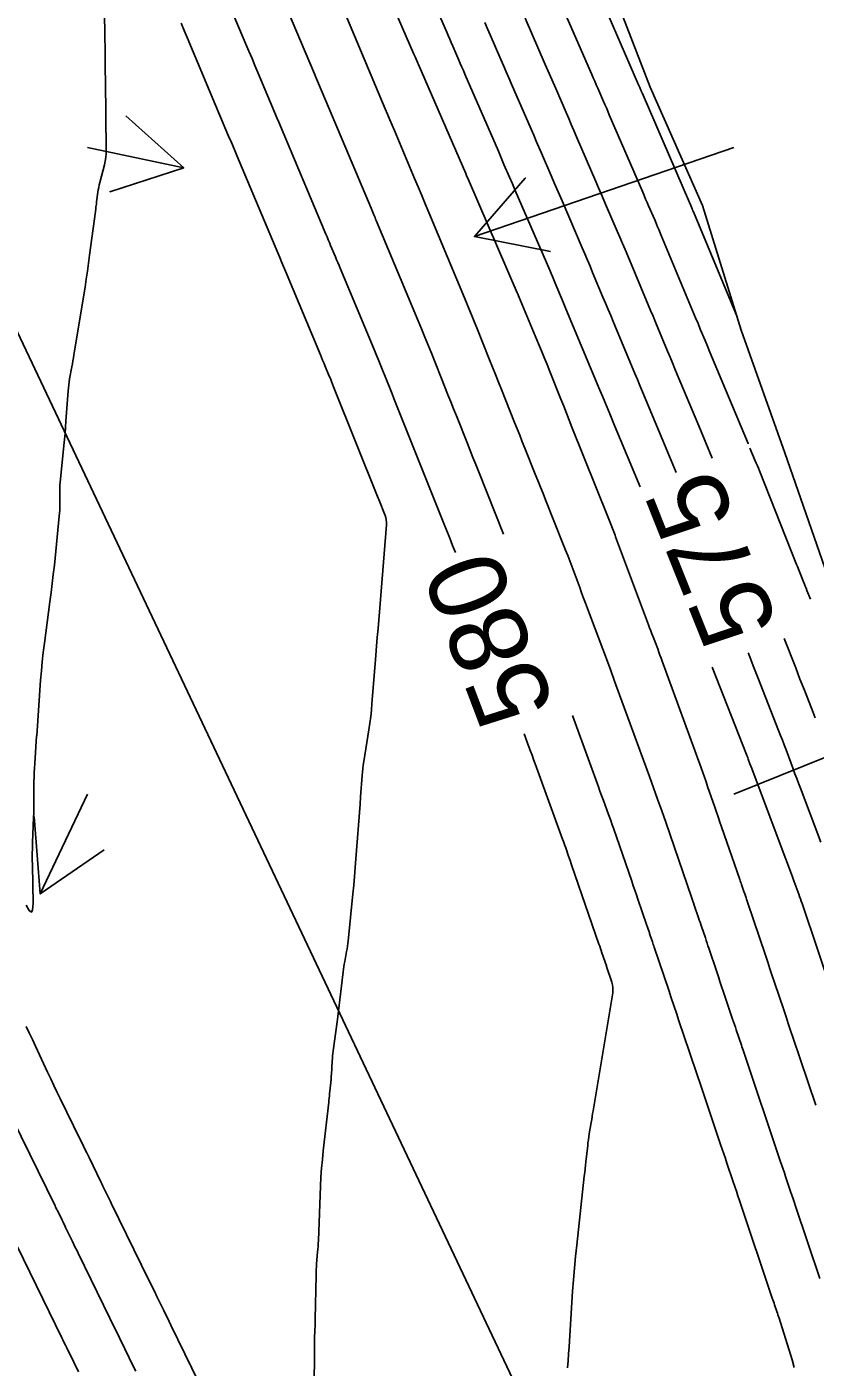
# Model space of a CAD drawing. Extents: x 954385 to 988206, y 1868364 to 1924553.
# Drawn here: x 955202.4 to 955263.4, y 1923624.6 to 1923728.3 of the extents above; entities that cross this region are included whole.
import ezdxf

# ---------------------------------------------------------------- set-up
doc = ezdxf.new("R2010")
doc.units = 0
for name, color, linetype in [('24', 7, 'Continuous'), ('26', 7, 'Continuous'), ('5', 7, 'Continuous'), ('6', 7, 'Continuous'), ('7', 7, 'Continuous'), ('Default', 7, 'Continuous')]:
    doc.layers.add(name, color=color, linetype=linetype)

msp = doc.modelspace()

# ---------------------------------------------------------------- linework, layer by layer
at = {"layer": '24'}
msp.add_lwpolyline([(955247.05, 1923732.94), (955250.65, 1923723.58), (955254.7, 1923714.44), (955257.7, 1923704.79), (955261.07, 1923695.32), (955264.38, 1923685.83)], dxfattribs=at)
at = {"layer": '26'}
for points in [[(955257.13, 1923668.93), (955397.3, 1923725.36), (955393.6, 1923720.64), (955397.3, 1923725.36), (955391.36, 1923726.2)], [(955207.13, 1923718.93), (955214.57, 1923717.36), (955208.86, 1923715.5), (955214.57, 1923717.36), (955210.1, 1923721.37)], [(955257.13, 1923718.93), (955237.05, 1923712.03), (955240.99, 1923716.56), (955237.05, 1923712.03), (955242.94, 1923710.88)], [(955207.13, 1923668.93), (955203.47, 1923661.21), (955202.99, 1923667.19), (955203.47, 1923661.21), (955208.41, 1923664.62)]]:
    msp.add_lwpolyline(points, dxfattribs=at)
at = {"layer": '6'}
for points in [[(955218.12, 1923729.91), (955219.38, 1923726.92), (955219.61, 1923726.37), (955219.85, 1923725.81), (955220.08, 1923725.26), (955220.31, 1923724.71), (955221.8, 1923721.16), (955221.93, 1923720.87), (955225.57, 1923712.23), (955225.66, 1923712.01), (955225.75, 1923711.79), (955225.84, 1923711.57), (955225.93, 1923711.35), (955226.3, 1923710.47), (955226.39, 1923710.25), (955226.48, 1923710.03), (955226.58, 1923709.81), (955226.67, 1923709.59), (955229.3, 1923703.31), (955229.46, 1923702.93), (955229.61, 1923702.55), (955229.77, 1923702.17), (955229.92, 1923701.79), (955230.53, 1923700.27), (955230.68, 1923699.89), (955230.83, 1923699.51), (955230.98, 1923699.13), (955231.13, 1923698.75), (955234.68, 1923689.86), (955234.91, 1923689.29), (955235.14, 1923688.73), (955235.36, 1923688.16), (955235.58, 1923687.62)], [(955237.85, 1923728.59), (955238.06, 1923728.11), (955238.27, 1923727.63), (955239.1, 1923725.73), (955239.3, 1923725.25), (955239.51, 1923724.77), (955239.72, 1923724.3), (955239.92, 1923723.82), (955241.44, 1923720.33), (955241.64, 1923719.87), (955241.84, 1923719.41), (955242.04, 1923718.95), (955242.24, 1923718.49), (955243.03, 1923716.64), (955243.23, 1923716.18), (955243.43, 1923715.72), (955243.63, 1923715.26), (955243.83, 1923714.8), (955245.39, 1923711.17), (955245.6, 1923710.7), (955245.8, 1923710.22), (955246, 1923709.75), (955246.2, 1923709.27), (955247, 1923707.36), (955247.2, 1923706.89), (955247.4, 1923706.41), (955247.6, 1923705.93), (955247.79, 1923705.46), (955249.27, 1923701.93), (955249.47, 1923701.46), (955249.66, 1923700.99), (955249.86, 1923700.51), (955250.06, 1923700.04), (955251.04, 1923697.68), (955251.64, 1923696.26), (955252.67, 1923693.79)], [(955258.23, 1923679.86), (955258.28, 1923679.74), (955258.63, 1923678.84), (955258.98, 1923677.95), (955260.59, 1923673.84), (955260.73, 1923673.47), (955260.88, 1923673.1), (955261.02, 1923672.73), (955261.16, 1923672.36), (955261.72, 1923670.88), (955261.85, 1923670.51), (955261.99, 1923670.14), (955262.13, 1923669.77), (955262.27, 1923669.4), (955263.85, 1923665.21)], [(955240.9, 1923673.59), (955241.27, 1923672.58), (955241.39, 1923672.25), (955241.51, 1923671.93), (955241.63, 1923671.6), (955241.75, 1923671.27), (955243.88, 1923665.44), (955243.94, 1923665.27), (955244, 1923665.11), (955244.06, 1923664.95), (955244.12, 1923664.78), (955244.34, 1923664.12), (955244.46, 1923663.79), (955244.57, 1923663.46), (955246.69, 1923657.34), (955246.75, 1923657.17), (955246.8, 1923657), (955246.86, 1923656.83), (955246.92, 1923656.66), (955247.26, 1923655.65), (955247.28, 1923655.59), (955247.69, 1923654.39), (955247.74, 1923654.18), (955247.77, 1923653.98), (955247.77, 1923653.77), (955247.75, 1923653.56), (955246.24, 1923644.45), (955246.2, 1923644.23), (955246.16, 1923644), (955246.13, 1923643.78), (955246.09, 1923643.55), (955245.94, 1923642.66), (955245.91, 1923642.43), (955245.87, 1923642.21), (955245.84, 1923641.98), (955245.82, 1923641.76), (955245.68, 1923640.51), (955245.65, 1923640.23), (955245.62, 1923639.95), (955245.59, 1923639.67), (955245.55, 1923639.38), (955244.97, 1923634.06), (955244.87, 1923633.17), (955244.79, 1923632.27), (955244.72, 1923631.38), (955244.65, 1923630.49), (955244.38, 1923626.19), (955244.34, 1923625.65), (955244.3, 1923625.12), (955244.26, 1923624.58)], [(955210.85, 1923624.32), (955210.68, 1923624.66), (955210.01, 1923626.03), (955209.85, 1923626.38), (955209.68, 1923626.72), (955209.51, 1923627.06), (955209.34, 1923627.41), (955206.41, 1923633.43), (955206.29, 1923633.66), (955206.18, 1923633.88), (955206.07, 1923634.11), (955205.96, 1923634.34), (955205.43, 1923635.43), (955205.36, 1923635.57), (955205.29, 1923635.71), (955205.23, 1923635.84), (955205.16, 1923635.98), (955204.79, 1923636.74), (955204.76, 1923636.8), (955204.73, 1923636.86), (955204.66, 1923637), (955204.62, 1923637.09), (955201.35, 1923643.77)]]:
    msp.add_lwpolyline(points, dxfattribs=at)
at = {"layer": '7'}
for points in [[(955228.81, 1923734.37), (955232.38, 1923726.15), (955232.49, 1923725.89), (955232.68, 1923725.44), (955232.71, 1923725.38), (955236.38, 1923716.92), (955236.42, 1923716.84), (955236.45, 1923716.76), (955236.6, 1923716.42), (955240.37, 1923707.69), (955240.37, 1923707.67), (955240.38, 1923707.65), (955240.39, 1923707.64), (955240.4, 1923707.62), (955240.46, 1923707.46), (955242.01, 1923703.75), (955242.24, 1923703.21), (955242.45, 1923702.68), (955242.67, 1923702.14), (955242.89, 1923701.61), (955243.75, 1923699.46), (955243.96, 1923698.92), (955244.17, 1923698.39), (955244.39, 1923697.85), (955244.6, 1923697.31), (955247.4, 1923690.31), (955247.55, 1923689.94), (955247.79, 1923689.33), (955247.84, 1923689.2), (955247.89, 1923689.08), (955247.94, 1923688.96), (955247.98, 1923688.83), (955250.53, 1923682.02), (955250.61, 1923681.79), (955250.7, 1923681.55), (955250.79, 1923681.32), (955250.88, 1923681.08), (955251.23, 1923680.15), (955251.31, 1923679.91), (955251.4, 1923679.68), (955251.49, 1923679.44), (955251.57, 1923679.21), (955254.59, 1923670.96), (955254.72, 1923670.6), (955254.84, 1923670.25), (955254.97, 1923669.89), (955255.09, 1923669.53), (955255.65, 1923667.93), (955255.78, 1923667.54), (955255.91, 1923667.16), (955256.05, 1923666.77), (955256.18, 1923666.39), (955257.59, 1923662.32), (955257.62, 1923662.23), (955257.65, 1923662.14), (955257.68, 1923662.04), (955257.71, 1923661.95), (955257.85, 1923661.55), (955257.9, 1923661.39), (955257.96, 1923661.22), (955258.07, 1923660.9), (955258.1, 1923660.81), (955258.12, 1923660.73), (955258.15, 1923660.65), (955258.18, 1923660.57), (955259.56, 1923656.47), (955259.74, 1923655.94), (955259.91, 1923655.41), (955260.09, 1923654.88), (955260.27, 1923654.36), (955260.98, 1923652.24), (955261.16, 1923651.72), (955261.33, 1923651.19), (955261.51, 1923650.66), (955261.69, 1923650.13), (955263.46, 1923644.88)], [(955249.88, 1923692.68), (955247.9, 1923697.43), (955247.52, 1923698.34), (955247.14, 1923699.25), (955246.95, 1923699.7), (955246.76, 1923700.16), (955244.13, 1923706.46), (955243.92, 1923706.96), (955243.71, 1923707.45), (955243.3, 1923708.44), (955243.2, 1923708.69), (955243.09, 1923708.94), (955242.99, 1923709.19), (955242.88, 1923709.43), (955240.21, 1923715.61), (955240, 1923716.11), (955239.78, 1923716.62), (955239.34, 1923717.62), (955239.23, 1923717.87), (955239.13, 1923718.13), (955239.02, 1923718.38), (955238.91, 1923718.63), (955236.32, 1923724.6), (955236.2, 1923724.87), (955236.08, 1923725.14), (955235.96, 1923725.41), (955235.85, 1923725.68), (955235.38, 1923726.76), (955235.26, 1923727.03), (955235.14, 1923727.3), (955235.03, 1923727.57), (955234.91, 1923727.84), (955232.38, 1923733.68)], [(955208.42, 1923731.67), (955208.47, 1923727.4), (955208.48, 1923726.57), (955208.49, 1923725.75), (955208.5, 1923724.92), (955208.51, 1923724.09), (955208.57, 1923718.74), (955208.56, 1923718.45), (955208.54, 1923718.15), (955208.49, 1923717.86), (955208.43, 1923717.57), (955208.07, 1923716.21), (955208.03, 1923716.03), (955207.99, 1923715.84), (955207.96, 1923715.66), (955207.93, 1923715.47), (955207.83, 1923714.72), (955207.81, 1923714.53), (955207.78, 1923714.34), (955207.76, 1923714.16), (955207.74, 1923713.97), (955207.29, 1923710.61), (955207.21, 1923709.99), (955207.12, 1923709.36), (955207.03, 1923708.74), (955206.93, 1923708.12), (955206.07, 1923702.89), (955206.03, 1923702.66), (955205.99, 1923702.43), (955205.95, 1923702.2), (955205.91, 1923701.97), (955205.74, 1923701.04), (955205.7, 1923700.81), (955205.67, 1923700.57), (955205.65, 1923700.34), (955205.63, 1923700.1), (955205.46, 1923697.76), (955205.43, 1923697.29), (955205.39, 1923696.82), (955205.35, 1923696.35), (955205.3, 1923695.89), (955205.03, 1923693.29), (955205.01, 1923693.06), (955204.99, 1923692.82), (955204.98, 1923692.58), (955204.98, 1923692.34), (955204.99, 1923691.37), (955204.99, 1923691.13), (955204.98, 1923690.89), (955204.97, 1923690.65), (955204.94, 1923690.41), (955204.56, 1923686.63), (955204.48, 1923685.92), (955204.4, 1923685.21), (955204.32, 1923684.51), (955204.22, 1923683.8), (955203.79, 1923680.59), (955203.7, 1923679.88), (955203.62, 1923679.16), (955203.56, 1923678.45), (955203.5, 1923677.74), (955203.2, 1923673.44), (955203.19, 1923673.44), (955203.04, 1923671.29), (955203.02, 1923670.94), (955203, 1923670.59), (955202.99, 1923670.24), (955202.98, 1923669.9), (955202.97, 1923668.5), (955202.97, 1923668.15), (955202.96, 1923667.8), (955202.96, 1923667.45), (955202.94, 1923667.11), (955202.87, 1923665.18), (955202.86, 1923664.75), (955202.85, 1923664.31), (955202.85, 1923663.88), (955202.86, 1923663.44), (955202.91, 1923660.47), (955202.88, 1923659.99), (955202.79, 1923659.8), (955202.62, 1923659.92), (955202.38, 1923660.35)], [(955246.05, 1923732.29), (955249.75, 1923723.78), (955249.84, 1923723.57), (955249.93, 1923723.36), (955249.95, 1923723.31), (955249.97, 1923723.26), (955249.99, 1923723.21), (955250.02, 1923723.16), (955253.68, 1923714.66), (955253.79, 1923714.43), (955253.89, 1923714.19), (955253.91, 1923714.14), (955253.94, 1923714.08), (955253.96, 1923714.02), (955253.99, 1923713.96), (955257.38, 1923705.84)], [(955222.24, 1923730.42), (955224.69, 1923724.62), (955224.85, 1923724.24), (955225, 1923723.86), (955228.85, 1923714.72), (955229.06, 1923714.23), (955229.27, 1923713.72), (955229.32, 1923713.61), (955229.37, 1923713.5), (955229.41, 1923713.39), (955229.46, 1923713.28), (955232.71, 1923705.51), (955232.97, 1923704.89), (955233.22, 1923704.26), (955233.48, 1923703.64), (955233.73, 1923703.01), (955234.8, 1923700.33), (955235.01, 1923699.79), (955235.23, 1923699.26), (955235.44, 1923698.72), (955235.66, 1923698.18), (955236.52, 1923696.04), (955236.73, 1923695.5), (955236.94, 1923694.96), (955237.16, 1923694.42), (955237.37, 1923693.89), (955239.31, 1923689.04)], [(955258.23, 1923696.02), (955258.22, 1923696.05), (955255.27, 1923703.11), (955255.08, 1923703.55), (955254.9, 1923704), (955254.53, 1923704.88), (955254.35, 1923705.32), (955254.16, 1923705.76), (955251.45, 1923712.25), (955251.34, 1923712.52), (955251.22, 1923712.79), (955251.11, 1923713.06), (955251, 1923713.33), (955250.53, 1923714.4), (955250.42, 1923714.67), (955250.3, 1923714.94), (955250.18, 1923715.21), (955250.07, 1923715.47), (955247.48, 1923721.46), (955247.37, 1923721.72), (955247.26, 1923721.98), (955247.15, 1923722.24), (955247.04, 1923722.49), (955246.59, 1923723.52), (955246.48, 1923723.78), (955246.36, 1923724.04), (955246.25, 1923724.3), (955246.14, 1923724.56), (955243.51, 1923730.61)], [(955226.7, 1923730.13), (955230.16, 1923721.91), (955230.34, 1923721.49), (955230.52, 1923721.07), (955230.69, 1923720.65), (955230.87, 1923720.23), (955232.43, 1923716.52), (955232.71, 1923715.87), (955232.98, 1923715.21), (955233.25, 1923714.56), (955233.53, 1923713.9), (955236.42, 1923706.98), (955236.63, 1923706.48), (955236.84, 1923705.98), (955237.04, 1923705.47), (955237.24, 1923704.97), (955238.23, 1923702.51), (955238.46, 1923701.93), (955238.69, 1923701.36), (955238.92, 1923700.78), (955239.15, 1923700.2), (955240.16, 1923697.67), (955240.36, 1923697.17), (955240.56, 1923696.67), (955240.76, 1923696.17), (955240.96, 1923695.67), (955241.76, 1923693.67), (955241.96, 1923693.17), (955242.16, 1923692.67), (955242.36, 1923692.17), (955242.56, 1923691.67), (955243.95, 1923688.18), (955244.11, 1923687.78), (955244.27, 1923687.37), (955244.43, 1923686.96), (955244.58, 1923686.55), (955245.2, 1923684.91), (955245.35, 1923684.5), (955245.5, 1923684.09), (955245.65, 1923683.68), (955245.81, 1923683.27), (955247.57, 1923678.56), (955247.68, 1923678.26), (955247.79, 1923677.97), (955247.89, 1923677.67), (955248, 1923677.38), (955250.59, 1923670.3), (955250.91, 1923669.42), (955251.22, 1923668.53), (955251.54, 1923667.64), (955251.85, 1923666.76), (955253.85, 1923660.96), (955253.92, 1923660.74), (955254.03, 1923660.44), (955254.04, 1923660.41), (955254.06, 1923660.34), (955254.4, 1923659.36), (955254.45, 1923659.19), (955254.51, 1923659.02), (955254.57, 1923658.85), (955254.62, 1923658.69), (955254.92, 1923657.81), (955254.98, 1923657.61), (955255.05, 1923657.41), (955255.12, 1923657.21), (955255.19, 1923657.01), (955255.8, 1923655.18), (955255.93, 1923654.8), (955256.05, 1923654.43), (955256.18, 1923654.06), (955256.3, 1923653.69), (955257.03, 1923651.52), (955257.1, 1923651.32), (955257.17, 1923651.11), (955257.24, 1923650.91), (955257.31, 1923650.7), (955257.71, 1923649.52), (955257.75, 1923649.39), (955257.84, 1923649.14), (955257.86, 1923649.05), (955260.74, 1923640.51), (955260.84, 1923640.22), (955260.93, 1923639.93), (955261.03, 1923639.65), (955261.13, 1923639.36), (955261.51, 1923638.21), (955261.61, 1923637.92), (955261.71, 1923637.63), (955261.81, 1923637.34), (955261.9, 1923637.06), (955263.78, 1923631.48)], [(955214.37, 1923728.53), (955214.6, 1923727.97), (955214.84, 1923727.42), (955217.83, 1923720.29), (955218.04, 1923719.8), (955218.25, 1923719.3), (955218.46, 1923718.81), (955218.67, 1923718.31), (955221.84, 1923710.78), (955221.99, 1923710.43), (955222.14, 1923710.08), (955222.28, 1923709.72), (955222.43, 1923709.37), (955225.14, 1923702.89), (955225.23, 1923702.69), (955225.31, 1923702.48), (955225.4, 1923702.28), (955225.48, 1923702.07), (955225.83, 1923701.25), (955225.91, 1923701.05), (955226, 1923700.84), (955226.08, 1923700.63), (955226.16, 1923700.43), (955229.6, 1923691.82), (955229.65, 1923691.7), (955230.14, 1923690.48), (955230.2, 1923690.31), (955230.23, 1923690.13), (955230.25, 1923689.94), (955230.25, 1923689.75), (955229.6, 1923681.73), (955229.54, 1923681.04), (955229.49, 1923680.36), (955229.43, 1923679.68), (955229.38, 1923679), (955229.13, 1923675.93), (955229.09, 1923675.42), (955229.03, 1923674.92), (955228.97, 1923674.41), (955228.89, 1923673.91), (955228.5, 1923671.45), (955228.46, 1923671.18), (955228.42, 1923670.91), (955228.39, 1923670.63), (955228.37, 1923670.36), (955228.25, 1923668.71), (955228.21, 1923668.16), (955227.89, 1923663.93), (955227.84, 1923663.25), (955227.78, 1923662.57), (955227.72, 1923661.9), (955227.65, 1923661.22), (955227.28, 1923657.56), (955227.25, 1923657.37), (955227.23, 1923657.17), (955227.2, 1923656.97), (955227.16, 1923656.77), (955227.02, 1923655.99), (955226.98, 1923655.79), (955226.95, 1923655.59), (955226.92, 1923655.4), (955226.9, 1923655.2), (955226.65, 1923653.02), (955226.6, 1923652.6), (955226.55, 1923652.17), (955226.49, 1923651.74), (955226.43, 1923651.31), (955226.13, 1923649.07), (955226.1, 1923648.88), (955226.08, 1923648.69), (955226.07, 1923648.49), (955226.05, 1923648.3), (955225.99, 1923647.23), (955225.98, 1923647.18), (955225.98, 1923647.13), (955225.98, 1923647.08), (955225.97, 1923647.03), (955225.96, 1923646.83), (955225.96, 1923646.78), (955225.95, 1923646.73), (955225.95, 1923646.68), (955225.94, 1923646.63), (955225.85, 1923645.76), (955225.84, 1923645.59), (955225.82, 1923645.43), (955225.8, 1923645.27), (955225.78, 1923645.11), (955225.36, 1923641.36), (955225.29, 1923640.68), (955225.23, 1923640), (955225.18, 1923639.32), (955225.15, 1923638.63), (955224.98, 1923634.41), (955224.97, 1923634.18), (955224.96, 1923633.96), (955224.94, 1923633.74), (955224.92, 1923633.51), (955224.84, 1923632.62), (955224.83, 1923632.39), (955224.81, 1923632.17), (955224.8, 1923631.94), (955224.8, 1923631.72), (955224.74, 1923628.37), (955224.74, 1923628.17), (955224.73, 1923627.97), (955224.73, 1923627.77), (955224.72, 1923627.57), (955224.69, 1923626.77), (955224.69, 1923626.57), (955224.68, 1923626.37), (955224.68, 1923626.17), (955224.68, 1923625.97), (955224.66, 1923622.95)], [(955240.98, 1923728.93), (955242.53, 1923725.34), (955242.74, 1923724.87), (955242.94, 1923724.41), (955243.14, 1923723.94), (955243.34, 1923723.48), (955244.15, 1923721.62), (955244.35, 1923721.16), (955244.55, 1923720.69), (955244.75, 1923720.23), (955244.95, 1923719.76), (955246.45, 1923716.29), (955246.66, 1923715.81), (955246.87, 1923715.33), (955247.07, 1923714.85), (955247.28, 1923714.37), (955248.1, 1923712.46), (955248.31, 1923711.99), (955248.51, 1923711.51), (955248.72, 1923711.03), (955248.92, 1923710.55), (955250.5, 1923706.77), (955250.68, 1923706.32), (955250.87, 1923705.87), (955251.06, 1923705.42), (955251.25, 1923704.97), (955252, 1923703.17), (955252.19, 1923702.72), (955252.37, 1923702.27), (955252.56, 1923701.82), (955252.75, 1923701.37), (955254.41, 1923697.4), (955254.95, 1923696.09), (955255.45, 1923694.91)], [(955263.04, 1923683.99), (955262.78, 1923684.67), (955262.71, 1923684.84), (955262.65, 1923685.01), (955262.58, 1923685.17), (955262.51, 1923685.34), (955262.18, 1923686.19), (955262.04, 1923686.52), (955261.97, 1923686.69), (955259.1, 1923693.93), (955259.02, 1923694.12), (955258.94, 1923694.32), (955258.86, 1923694.51), (955258.78, 1923694.7), (955258.37, 1923695.68)], [(955261.01, 1923680.97), (955261.91, 1923678.68), (955262.24, 1923677.82), (955262.58, 1923676.96), (955263.25, 1923675.25), (955263.42, 1923674.82)], [(955264.83, 1923653.25), (955262.4, 1923660.47), (955262.34, 1923660.65), (955262.28, 1923660.83), (955262.21, 1923661.01), (955262.15, 1923661.19), (955261.77, 1923662.23), (955261.74, 1923662.31), (955261.69, 1923662.44), (955261.68, 1923662.46), (955261.2, 1923663.76), (955261.18, 1923663.81), (955261.18, 1923663.82), (955258.51, 1923670.9), (955258.44, 1923671.09), (955258.37, 1923671.27), (955258.24, 1923671.64), (955258.2, 1923671.73), (955258.17, 1923671.82), (955258.13, 1923671.91), (955258.09, 1923672), (955255.45, 1923678.75)], [(955244.63, 1923675.01), (955244.84, 1923674.43), (955246.64, 1923669.5), (955246.74, 1923669.23), (955246.84, 1923668.96), (955246.94, 1923668.69), (955247.03, 1923668.43), (955247.42, 1923667.36), (955247.52, 1923667.09), (955247.62, 1923666.82), (955247.71, 1923666.55), (955247.81, 1923666.29), (955249.22, 1923662.19), (955249.34, 1923661.84), (955249.46, 1923661.49), (955249.58, 1923661.14), (955249.7, 1923660.8), (955250.37, 1923658.85), (955250.4, 1923658.78), (955250.42, 1923658.71), (955250.45, 1923658.64), (955250.47, 1923658.57), (955250.56, 1923658.29), (955250.59, 1923658.22), (955250.61, 1923658.15), (955250.63, 1923658.08), (955250.66, 1923658.01), (955250.82, 1923657.52), (955250.86, 1923657.41), (955250.89, 1923657.31), (955250.93, 1923657.2), (955250.96, 1923657.1), (955252.09, 1923653.76), (955252.28, 1923653.17), (955252.48, 1923652.58), (955252.68, 1923651.99), (955252.88, 1923651.4), (955253.7, 1923648.97), (955253.9, 1923648.37), (955254.11, 1923647.76), (955254.31, 1923647.16), (955254.51, 1923646.56), (955256.1, 1923641.84), (955256.22, 1923641.48), (955256.34, 1923641.12), (955256.47, 1923640.76), (955256.59, 1923640.39), (955257.08, 1923638.95), (955257.2, 1923638.58), (955257.32, 1923638.22), (955257.44, 1923637.86), (955257.56, 1923637.5), (955260.1, 1923629.95), (955260.15, 1923629.83), (955260.19, 1923629.7), (955260.23, 1923629.57), (955260.28, 1923629.44), (955260.45, 1923628.93), (955260.49, 1923628.81), (955260.53, 1923628.68), (955260.57, 1923628.55), (955260.62, 1923628.42), (955261.64, 1923625.19), (955261.79, 1923624.61)], [(955216.81, 1923621.22), (955213.57, 1923627.86), (955213.44, 1923628.15), (955213.3, 1923628.43), (955213.16, 1923628.72), (955213.02, 1923629.01), (955212.46, 1923630.15), (955212.32, 1923630.44), (955212.18, 1923630.72), (955212.04, 1923631.01), (955211.9, 1923631.3), (955208.96, 1923637.31), (955208.91, 1923637.42), (955208.85, 1923637.53), (955208.75, 1923637.74), (955208.72, 1923637.8), (955208.7, 1923637.85), (955208.67, 1923637.9), (955208.64, 1923637.96), (955208.37, 1923638.52), (955208.32, 1923638.63), (955208.26, 1923638.74), (955208.21, 1923638.85), (955208.15, 1923638.96), (955207.24, 1923640.84), (955207.07, 1923641.19), (955206.9, 1923641.53), (955206.73, 1923641.88), (955206.56, 1923642.23), (955205.01, 1923645.4), (955204.76, 1923645.9), (955204.52, 1923646.41), (955204.28, 1923646.91), (955204.04, 1923647.42), (955203.1, 1923649.44), (955202.86, 1923649.95), (955202.62, 1923650.46), (955202.39, 1923650.96)], [(955206.43, 1923624.26), (955206.19, 1923624.76), (955206.13, 1923624.88), (955206.07, 1923625.01), (955206.01, 1923625.13), (955205.94, 1923625.26), (955205.52, 1923626.13), (955205.43, 1923626.32), (955205.33, 1923626.51), (955205.24, 1923626.69), (955205.15, 1923626.88), (955201.69, 1923633.97)]]:
    msp.add_lwpolyline(points, dxfattribs=at)
at = {"layer": 'Default'}
msp.add_line((955248.56, 1923605.7), (955113.72, 1923890.38), dxfattribs=at)

# ---------------------------------------------------------------- texts
at = {"layer": '5'}
for s, rotation, p in [('575', 111.7771, (955260.62, 1923681.97)), ('580', 110.7984, (955243.33, 1923675.66))]:
    msp.add_text(s, height=6, rotation=rotation, dxfattribs=at).set_placement(p)

doc.saveas('drawing.dxf')
